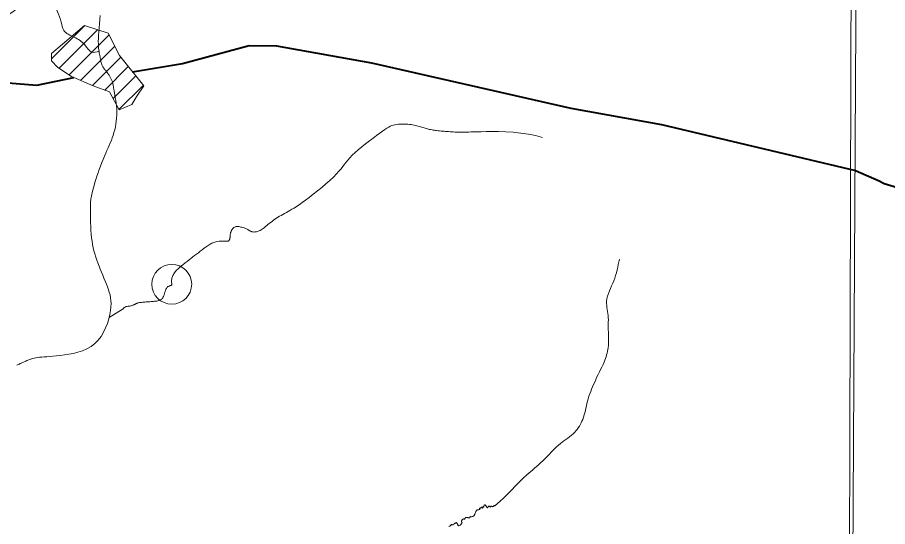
# Model space of a CAD drawing. Extents: x 553962 to 842807, y 8883888 to 9032388.
# Drawn here: x 605483 to 607668, y 8911165 to 8912445 of the extents above; entities that cross this region are included whole.
import ezdxf

# ---------------------------------------------------------------- set-up
doc = ezdxf.new("R2010")
doc.units = 0
doc.header["$LTSCALE"] = 200
doc.header["$PDMODE"] = 32
doc.header["$PDSIZE"] = 100
doc.layers.add('6', color=7, linetype='Continuous', lineweight=13)

msp = doc.modelspace()

# ---------------------------------------------------------------- linework, layer by layer
at = {"layer": '6'}
for p, q in [((605569.1, 8912340.8), (605651.9, 8912423.6)), ((605587.8, 8912317.1), (605684.3, 8912413.5)), ((605613, 8912299.8), (605713.6, 8912400.4)), ((605641.7, 8912286.1), (605727.8, 8912372.3)), ((605671.4, 8912273.4), (605742.9, 8912344.9)), ((605702.5, 8912262), (605761.6, 8912321.2)), ((605723.3, 8912240.4), (605780.4, 8912297.5)), ((605738, 8912212.7), (605799.2, 8912273.8)), ((605867, 8911770.6), (605869, 8911771.1))]:
    msp.add_line(p, q, dxfattribs=at)
for points in [[(607657.7, 8924743.3), (607574.2, 8909874.9), (607492.3, 8896026.7)], [(605724, 8912270.4), (605723.5, 8912273), (605723.2, 8912275.2), (605722.8, 8912277.2), (605722.5, 8912279), (605722.1, 8912280.7), (605721.6, 8912282.5), (605721, 8912284.2), (605720.3, 8912285.9), (605719.6, 8912287.7), (605718.8, 8912289.4), (605718, 8912291.2), (605717.1, 8912292.9), (605716.2, 8912294.5), (605715.2, 8912296.2), (605714.2, 8912297.8), (605713.2, 8912299.4), (605712.2, 8912301), (605711.2, 8912302.5), (605710.2, 8912303.9), (605709.1, 8912305.4), (605708, 8912306.8), (605707, 8912308.1), (605705.9, 8912309.4), (605704.9, 8912310.7), (605703.9, 8912312), (605702.9, 8912313.2), (605701.9, 8912314.4), (605701, 8912315.6), (605700.1, 8912316.8), (605699.2, 8912318), (605698.4, 8912319.2), (605697.6, 8912320.5), (605696.9, 8912321.9), (605696.2, 8912323.4), (605695.5, 8912325.1), (605694.8, 8912326.9), (605694.2, 8912329), (605693.5, 8912331.3), (605692.9, 8912333.9), (605692.3, 8912336.6), (605691.7, 8912339.5), (605691.1, 8912342.6), (605690.5, 8912345.8), (605689.9, 8912349), (605689.3, 8912352.3), (605688.7, 8912355.7), (605688.1, 8912359.2), (605687.5, 8912363), (605687, 8912367.3), (605686.6, 8912372.1), (605686.4, 8912377.6), (605686.3, 8912383.9), (605686.5, 8912391.2), (605686.8, 8912399.5), (605687.4, 8912408.7), (605688.1, 8912418.5), (605688.9, 8912428.7), (605689.8, 8912439), (605690.7, 8912449.2)], [(605581.2, 8911593.9), (605590.8, 8911594.9), (605601.2, 8911596.2), (605612.2, 8911597.9), (605623.7, 8911600.2), (605635.2, 8911603.1), (605646.6, 8911606.9), (605657.6, 8911611.6), (605668, 8911617.5), (605677.5, 8911624.7), (605685.9, 8911633.2), (605693.2, 8911642.9), (605699.5, 8911653.4), (605704.7, 8911664.4), (605709, 8911675.6), (605712.5, 8911686.8), (605715, 8911697.6), (605716.8, 8911707.7), (605717.8, 8911716.8), (605718.2, 8911725.2), (605717.9, 8911732.9), (605717, 8911740.1), (605715.7, 8911746.9), (605713.9, 8911753.6), (605711.7, 8911760.2), (605709.2, 8911767), (605706.5, 8911774), (605703.6, 8911781.3), (605700.5, 8911788.8), (605697.4, 8911796.4), (605694.2, 8911804.1), (605691.1, 8911811.9), (605688, 8911819.6), (605685.1, 8911827.3), (605682.3, 8911834.8), (605679.8, 8911842.3), (605677.5, 8911849.9), (605675.3, 8911857.6), (605673.5, 8911865.4), (605671.8, 8911873.5), (605670.4, 8911881.9), (605669.2, 8911890.8), (605668.3, 8911900.1), (605667.6, 8911909.6), (605667.1, 8911919.2), (605666.7, 8911928.7), (605666.5, 8911937.8), (605666.4, 8911946.3), (605666.3, 8911954), (605666.3, 8911960.7), (605666.3, 8911966.2), (605666.3, 8911970.7), (605666.4, 8911974.4), (605666.5, 8911977.5), (605666.7, 8911980.3), (605666.9, 8911982.8), (605667.2, 8911985.4), (605667.7, 8911988.3), (605668.2, 8911991.6), (605669, 8911995.4), (605669.8, 8911999.8), (605670.9, 8912004.6), (605672.2, 8912010), (605673.8, 8912015.9), (605675.6, 8912022.4), (605677.7, 8912029.5), (605680.1, 8912037.2), (605682.8, 8912045.3), (605685.6, 8912053.7), (605688.7, 8912062.3), (605691.9, 8912071), (605695.1, 8912079.5), (605698.4, 8912087.8), (605701.6, 8912095.7), (605704.8, 8912103), (605707.9, 8912109.9), (605710.8, 8912116.5), (605713.7, 8912122.9), (605716.4, 8912129.1), (605719, 8912135.3), (605721.4, 8912141.6), (605723.6, 8912148.1), (605725.6, 8912154.9), (605727.5, 8912161.9), (605729, 8912169.1), (605730.4, 8912176.5), (605731.4, 8912184.1), (605732.2, 8912191.7), (605732.6, 8912199.3), (605732.6, 8912207), (605732.4, 8912214.6), (605731.8, 8912222.1), (605731, 8912229.4), (605730, 8912236.3), (605728.9, 8912242.9), (605727.8, 8912249), (605726.8, 8912254.6), (605725.8, 8912259.5), (605725.1, 8912263.8), (605724.5, 8912267.3), (605724, 8912270.4)], [(606145.7, 8911947), (606149.8, 8911949.4), (606154.1, 8911951.8), (606158.5, 8911954.2), (606162.9, 8911956.7), (606167.6, 8911959.3), (606172.6, 8911962.2), (606178, 8911965.4), (606184, 8911969.3), (606190.7, 8911973.7), (606198.2, 8911979), (606206.6, 8911985.1), (606216, 8911992.2), (606226.1, 8912000.2), (606236.6, 8912008.6), (606247.2, 8912017.4), (606257.6, 8912026.3), (606267.5, 8912035), (606276.5, 8912043.4), (606284.3, 8912051.1), (606290.7, 8912057.9), (606296, 8912064.2), (606300.5, 8912069.9), (606304.5, 8912075.3), (606308.5, 8912080.7), (606312.8, 8912086.1), (606317.8, 8912091.8), (606323.7, 8912098), (606330.9, 8912104.7), (606339.2, 8912111.9), (606348.1, 8912119.4), (606357.6, 8912126.9), (606367.1, 8912134.3), (606376.4, 8912141.4), (606385.1, 8912147.9), (606393.1, 8912153.7), (606400, 8912158.6), (606405.8, 8912162.7), (606411, 8912166.1), (606415.5, 8912168.8)], [(606415.5, 8912168.8), (606419.5, 8912170.9), (606423.4, 8912172.5), (606427.2, 8912173.8), (606431.1, 8912174.7), (606435.3, 8912175.4), (606439.8, 8912175.9), (606444.4, 8912176.3), (606449.2, 8912176.4), (606453.9, 8912176.4), (606458.6, 8912176.2), (606463.2, 8912176), (606467.6, 8912175.6), (606471.7, 8912175), (606475.6, 8912174.4), (606479.3, 8912173.8), (606482.8, 8912173), (606486.1, 8912172.2), (606489.3, 8912171.4), (606492.4, 8912170.5), (606495.4, 8912169.6), (606498.4, 8912168.7), (606501.3, 8912167.9), (606504.2, 8912167), (606507, 8912166.2), (606509.9, 8912165.4), (606512.7, 8912164.6), (606515.6, 8912163.8), (606518.4, 8912163.2), (606521.3, 8912162.5), (606524.3, 8912161.9), (606527.2, 8912161.4), (606530.3, 8912160.9), (606533.4, 8912160.4), (606536.7, 8912160), (606540, 8912159.6), (606543.5, 8912159.2), (606547, 8912158.9), (606550.7, 8912158.6), (606554.5, 8912158.3)], [(606554.5, 8912158.3), (606558.4, 8912158), (606562.2, 8912157.8), (606566.1, 8912157.5), (606570, 8912157.2), (606573.9, 8912157), (606577.7, 8912156.8), (606581.5, 8912156.5), (606585.2, 8912156.3), (606589, 8912156.1), (606592.7, 8912156), (606596.4, 8912155.9), (606600.1, 8912155.8), (606603.8, 8912155.9), (606607.6, 8912156), (606611.7, 8912156.2), (606616.5, 8912156.4), (606622.2, 8912156.6), (606629.1, 8912156.9), (606637.5, 8912157.1), (606647.8, 8912157.3), (606660.2, 8912157.5), (606674.9, 8912157.6), (606691.5, 8912157.5), (606709.4, 8912156.9), (606728.2, 8912155.8), (606747.3, 8912154), (606766.3, 8912151.3), (606784.5, 8912147.5), (606801.4, 8912142.5)], [(606052.2, 8911915.6), (606054.6, 8911914.7), (606056.8, 8911913.8), (606058.6, 8911913), (606060.3, 8911912.1), (606061.7, 8911911.3), (606063, 8911910.4), (606064.2, 8911909.7), (606065.4, 8911908.9), (606066.6, 8911908.2), (606067.8, 8911907.5), (606069.1, 8911906.9), (606070.6, 8911906.3), (606072.1, 8911905.8), (606073.7, 8911905.5), (606075.5, 8911905.2), (606077.3, 8911905.1), (606079.2, 8911905.2), (606081.2, 8911905.4), (606083.2, 8911905.8), (606085.4, 8911906.4), (606087.7, 8911907.2), (606090, 8911908.2), (606092.4, 8911909.3), (606095, 8911910.8), (606097.6, 8911912.4), (606100.3, 8911914.3), (606103.2, 8911916.4), (606106.1, 8911918.8), (606109.2, 8911921.2), (606112.4, 8911923.8), (606115.6, 8911926.5), (606119, 8911929.2), (606122.5, 8911931.9), (606126.1, 8911934.6), (606129.8, 8911937.2), (606133.6, 8911939.7), (606137.5, 8911942.2), (606141.6, 8911944.6), (606145.7, 8911947)], [(606015.7, 8911885.1), (606016.1, 8911886), (606016.4, 8911887), (606016.6, 8911888.1), (606016.8, 8911889.2), (606016.9, 8911890.4), (606017, 8911891.6), (606017.1, 8911892.8), (606017.2, 8911894.1), (606017.3, 8911895.4), (606017.4, 8911896.7), (606017.6, 8911898), (606017.8, 8911899.2), (606018, 8911900.5), (606018.3, 8911901.8), (606018.6, 8911903.1), (606019, 8911904.3), (606019.4, 8911905.6), (606019.9, 8911906.9), (606020.4, 8911908.2), (606021, 8911909.4), (606021.6, 8911910.6), (606022.3, 8911911.8), (606023.1, 8911912.9), (606024, 8911914), (606024.9, 8911915), (606025.9, 8911915.9), (606027, 8911916.7), (606028.2, 8911917.4), (606029.6, 8911918), (606031.1, 8911918.4), (606032.8, 8911918.7), (606034.8, 8911918.9), (606036.9, 8911918.8), (606039.2, 8911918.6), (606041.7, 8911918.2), (606044.4, 8911917.7), (606047, 8911917.1), (606049.7, 8911916.4), (606052.2, 8911915.6)], [(605870.8, 8911773.7), (605870, 8911781.7), (605871, 8911789.1), (605873.5, 8911796), (605877.3, 8911802.3), (605882.1, 8911808.1), (605887.4, 8911813.4), (605893, 8911818.4), (605898.7, 8911823), (605904.1, 8911827.3), (605909.2, 8911831.3), (605914.1, 8911835.1), (605918.9, 8911838.8), (605923.6, 8911842.4), (605928.2, 8911845.9), (605932.8, 8911849.5), (605937.5, 8911853.1), (605942.3, 8911856.8), (605947.2, 8911860.6), (605952.1, 8911864.4), (605957, 8911867.9), (605961.9, 8911871.3), (605966.8, 8911874.3), (605971.7, 8911876.9), (605976.5, 8911879), (605981.1, 8911880.4), (605985.6, 8911881.4), (605989.9, 8911882), (605994, 8911882.2), (605997.7, 8911882.2), (606001.2, 8911882.1), (606004.3, 8911881.9), (606006.9, 8911881.8), (606009.2, 8911881.9), (606011, 8911882.1), (606012.5, 8911882.4), (606013.6, 8911882.9), (606014.5, 8911883.6), (606015.2, 8911884.3), (606015.7, 8911885.1)], [(605830.5, 8911731.3), (605833, 8911731.7), (605835.4, 8911732.2), (605837.5, 8911732.7), (605839.4, 8911733.4), (605841.1, 8911734.1), (605842.6, 8911734.8), (605844, 8911735.7), (605845.2, 8911736.6), (605846.2, 8911737.6), (605847.1, 8911738.6), (605847.9, 8911739.7), (605848.7, 8911740.8), (605849.3, 8911742), (605849.9, 8911743.3), (605850.4, 8911744.5), (605850.9, 8911745.8), (605851.3, 8911747.2), (605851.8, 8911748.5), (605852.2, 8911749.9), (605852.6, 8911751.3), (605853.1, 8911752.8), (605853.5, 8911754.2), (605854, 8911755.5), (605854.4, 8911756.8), (605854.8, 8911758.1), (605855.3, 8911759.3), (605855.7, 8911760.5), (605856.2, 8911761.5), (605856.7, 8911762.5), (605857.2, 8911763.5), (605857.8, 8911764.4), (605858.5, 8911765.3), (605859.3, 8911766.1), (605860.2, 8911767), (605861.2, 8911767.8), (605862.4, 8911768.6), (605863.8, 8911769.4), (605865.3, 8911770.1), (605867, 8911770.6)], [(605869, 8911771.1), (605870.8, 8911771.3), (605870.8, 8911773.7)], [(605713.7, 8911690), (605748.5, 8911712.3), (605750.1, 8911714.3), (605752, 8911715.8), (605754.2, 8911716.9), (605756.5, 8911717.7), (605758.8, 8911718.2), (605761.2, 8911718.6), (605763.5, 8911718.8), (605765.7, 8911719.1), (605767.7, 8911719.5), (605769.5, 8911719.9), (605771.1, 8911720.3), (605772.6, 8911720.9), (605774.1, 8911721.4), (605775.4, 8911722), (605776.6, 8911722.7), (605777.8, 8911723.3), (605779, 8911723.9), (605780.2, 8911724.5), (605781.4, 8911725.1), (605782.7, 8911725.7), (605784.1, 8911726.3), (605785.7, 8911726.8), (605787.5, 8911727.3), (605789.5, 8911727.7), (605791.8, 8911728.1), (605794.3, 8911728.4), (605797, 8911728.7), (605799.8, 8911729), (605802.8, 8911729.2), (605806, 8911729.4), (605809.1, 8911729.6), (605812.3, 8911729.8), (605815.5, 8911730), (605818.7, 8911730.2), (605821.8, 8911730.4), (605824.8, 8911730.7), (605827.7, 8911731), (605830.5, 8911731.3)], [(605481.3, 8911570.2), (605483.1, 8911571), (605484.9, 8911571.8), (605486.7, 8911572.6), (605488.5, 8911573.4), (605490.3, 8911574.3), (605492.2, 8911575.2), (605494.1, 8911576.1), (605496, 8911577), (605498, 8911577.9), (605500.1, 8911578.9), (605502.2, 8911579.9), (605504.5, 8911580.9), (605506.8, 8911581.9), (605509.3, 8911583), (605512, 8911584), (605514.9, 8911585.1), (605518.1, 8911586.1), (605521.5, 8911587.1), (605525.3, 8911588), (605529.4, 8911588.8), (605533.9, 8911589.6), (605538.9, 8911590.2), (605544.4, 8911590.7), (605550.4, 8911591.2), (605557.1, 8911591.8), (605564.4, 8911592.3), (605572.4, 8911593.1), (605581.2, 8911593.9)], [(606685, 8911219.6), (606684.4, 8911219.2), (606683.7, 8911218.2), (606683.1, 8911217.3), (606682.1, 8911216.9), (606681.3, 8911217.6), (606680.3, 8911218), (606679.3, 8911217.1), (606678.4, 8911216.3), (606677.7, 8911215.5), (606676.8, 8911214.9), (606675.8, 8911214.8), (606674.8, 8911215.2), (606674, 8911215.8), (606673.1, 8911216.5), (606672, 8911215.9), (606671.4, 8911214.7), (606671.1, 8911213.7), (606670.1, 8911214), (606669.3, 8911215.3), (606668.4, 8911215.8), (606667.2, 8911215.8), (606666.2, 8911215.6), (606665.3, 8911214.9), (606664.7, 8911213.8), (606664.5, 8911212.7), (606663.7, 8911212), (606663.2, 8911213), (606662, 8911213.6), (606660.9, 8911214), (606660.1, 8911214.9), (606660.1, 8911215.9), (606660, 8911217), (606659.6, 8911218), (606659, 8911219.1), (606657.9, 8911218.8), (606657, 8911218.5), (606655.9, 8911219.1), (606655.1, 8911218.5), (606654.4, 8911217.3), (606654.3, 8911216), (606654.3, 8911214.8), (606654.1, 8911213.8), (606652.9, 8911213.8)], [(606652.9, 8911213.8), (606651.8, 8911214.3), (606650.8, 8911213.8), (606650.4, 8911212.7), (606651.2, 8911212.2), (606651.3, 8911211.2), (606650.2, 8911211.3), (606649.9, 8911212.4), (606649.4, 8911213.3), (606648.5, 8911213.9), (606647.6, 8911213), (606647.3, 8911211.8), (606646.5, 8911211.1), (606645.3, 8911210.9), (606644.4, 8911211.4), (606643.6, 8911210.6), (606643.7, 8911209.5), (606644.2, 8911208.6), (606644.3, 8911207.6), (606643.2, 8911207.3), (606641.9, 8911207.1), (606640.8, 8911207), (606639.5, 8911207), (606637.9, 8911206.5), (606636.5, 8911205.9), (606635.4, 8911204.5), (606634.8, 8911203.5), (606634.3, 8911202.3), (606633.9, 8911201.4), (606633.3, 8911199.9), (606632.9, 8911198.8), (606632.4, 8911197.6), (606631.8, 8911196.3), (606631.4, 8911195.3), (606631.2, 8911194.3), (606630.7, 8911193.1), (606629.9, 8911192.3), (606629.2, 8911191.6), (606628.3, 8911190.8), (606627.2, 8911190.2), (606626, 8911189.8), (606625, 8911189.7), (606623.8, 8911189.5), (606622.6, 8911189.5), (606621.3, 8911189.8), (606620.3, 8911189.4), (606619.6, 8911188.7), (606619.2, 8911187.4), (606618.5, 8911186.6), (606617.3, 8911186.6), (606616.1, 8911186.7), (606615, 8911187.1), (606614, 8911187.4), (606612.9, 8911187.6), (606611.3, 8911187.7), (606610.1, 8911187.6), (606609, 8911187.4), (606608.3, 8911186.6), (606607.4, 8911185.6), (606606.9, 8911184.6), (606606.2, 8911183.7), (606605.2, 8911183.6), (606604.2, 8911184.1), (606603.1, 8911183.9), (606602.1, 8911183.5), (606601.1, 8911182.6), (606600.4, 8911181.8), (606599.6, 8911181), (606598.9, 8911180.1), (606598.4, 8911179.1), (606598.2, 8911178), (606598.7, 8911177.1), (606599.6, 8911176.3), (606599.8, 8911175.2), (606599.6, 8911174.1), (606599.2, 8911173.2), (606598.5, 8911172.3), (606597.3, 8911171.1), (606596.5, 8911170.1), (606595.8, 8911169.3), (606594.9, 8911168.7), (606593.9, 8911168.1), (606592.9, 8911167.6), (606591.6, 8911167.2), (606590.6, 8911167), (606589.5, 8911167.7), (606589.4, 8911168.8), (606589.3, 8911169.9), (606588.6, 8911170.8), (606588.2, 8911171.8), (606587.5, 8911172.6), (606586.6, 8911173.3), (606585.9, 8911174.2), (606584.6, 8911174.7), (606583.6, 8911174.3), (606582.7, 8911173.5), (606581.6, 8911172.7), (606580.8, 8911172.1), (606580, 8911171.4), (606578.8, 8911170.4), (606577.5, 8911169.5)], [(606577.5, 8911169.5), (606576.3, 8911169.3), (606575.2, 8911169.3), (606574.2, 8911169.7), (606573.1, 8911169.8), (606572, 8911169.4), (606571.3, 8911168.7), (606570.6, 8911167.6), (606570.1, 8911166.7), (606569.2, 8911166.2), (606566.8, 8911165.1)]]:
    msp.add_lwpolyline(points, dxfattribs=at)
for points in [[(607600.8, 8920952.4), (596639.8, 8920989.8), (596608.8, 8909934.4), (607569.8, 8909894.9)], [(605651.2, 8912423.8), (605711.2, 8912405.1), (605739.6, 8912349), (605800.2, 8912272.6), (605783.2, 8912246.5), (605770.2, 8912225.5), (605738.4, 8912211.9), (605714.1, 8912257.8), (605673.3, 8912272.6), (605618.9, 8912295.8), (605584.9, 8912319), (605569.1, 8912335.4), (605569.1, 8912354.1)]]:
    msp.add_lwpolyline(points, close=True, dxfattribs=at)
at = {"layer": '6', "lineweight": 40}
for points in [[(605772.2, 8912307.9), (605897.3, 8912328.7), (606065.1, 8912373.9), (606133.7, 8912373.3), (606372, 8912330.1), (606873.2, 8912216.1), (607100.6, 8912175.7), (607588, 8912059.9)], [(604543.9, 8912340.6), (605101.4, 8912305.4), (605375.6, 8912286.6), (605531.9, 8912274.2), (605624.5, 8912293.4)], [(607588, 8912059.9), (607646.9, 8912033.5), (607660.1, 8912027.5), (607685.1, 8912019.4), (607700.3, 8912012.4), (607729.4, 8912007.2), (607733.2, 8912006.7)]]:
    msp.add_lwpolyline(points, dxfattribs=at)
at = {"layer": '6'}
for points in [[(605688.2, 8912359.7), (605669.5, 8912357.4), (605652.4, 8912375.3), (605625.9, 8912394.8), (605599.4, 8912412), (605593.1, 8912432.2), (605583.8, 8912458.8), (605570.5, 8912487.6), (605557.3, 8912502.4), (605537.8, 8912504), (605520.6, 8912493.1), (605487.1, 8912470.4), (605455.9, 8912447.8), (605418.5, 8912429.9), (605375.6, 8912414.3), (605338.2, 8912412), (605306.2, 8912426), (605281.2, 8912447.1), (605260.2, 8912472), (605211.8, 8912493.8), (605164.3, 8912493.8), (605122.2, 8912485.3), (605105, 8912494.6), (605091, 8912520.3), (605077, 8912543.7), (605045, 8912559.3), (605006.8, 8912581.2), (604956.9, 8912602.2), (604919, 8912627.2), (604912.4, 8912633.3), (604884, 8912664.4), (604871.7, 8912675.4), (604855, 8912690.5), (604834.6, 8912703.3), (604830, 8912706.5), (604821.3, 8912710)], [(606994.9, 8911837), (606980.9, 8911782.8), (606962.9, 8911730.7), (606966.9, 8911690.6), (606966.9, 8911666.5), (606966.9, 8911614.4), (606956.8, 8911578.3)], [(606956.8, 8911578.3), (606932.8, 8911528.1), (606914.8, 8911480), (606902.7, 8911433.9), (606882.7, 8911401.8), (606846.6, 8911373.7), (606810.5, 8911337.6), (606754.4, 8911287.4), (606696.2, 8911229.3), (606685, 8911219.6)]]:
    msp.add_spline(points, degree=3, dxfattribs=at)
msp.add_point((605870.8, 8911773.7), dxfattribs=at)

doc.saveas('drawing.dxf')
